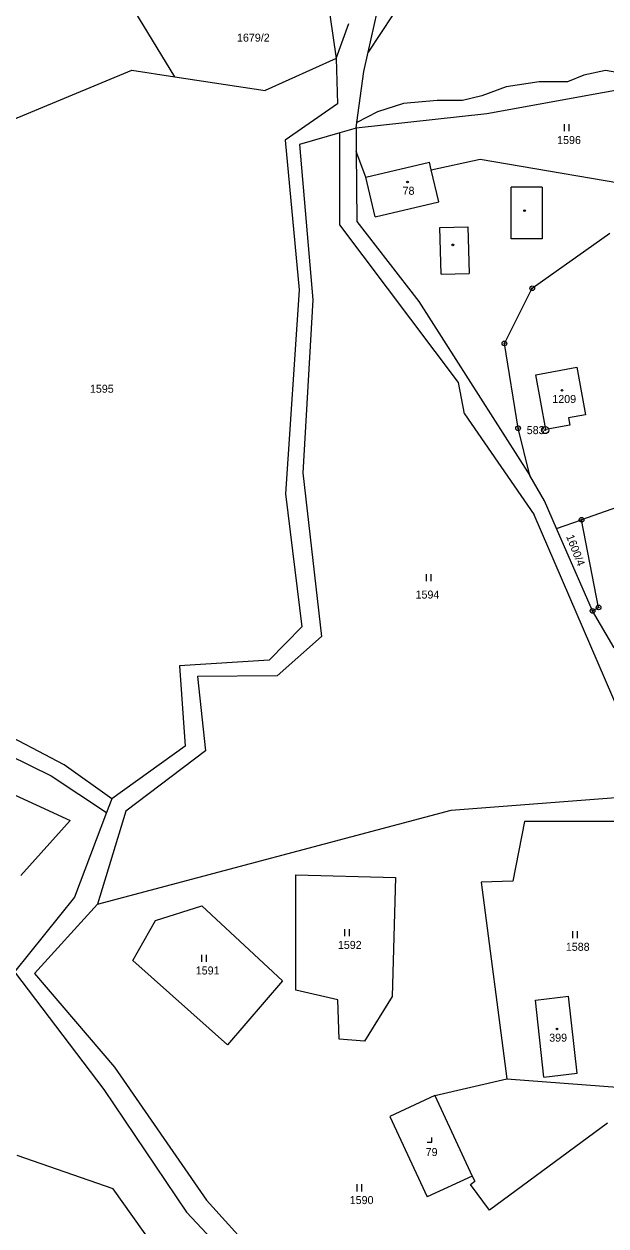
# Model space of a CAD drawing. Extents: x -439246 to -433691, y -1130252 to -1121148.
# Drawn here: x -437312.1 to -437188.3, y -1122654.9 to -1122399.6 of the extents above; entities that cross this region are included whole.
import ezdxf

# ---------------------------------------------------------------- set-up
doc = ezdxf.new("R2010")
doc.units = 0
for name, color, linetype in [('Vrstva 1', 7, 'Continuous'), ('Vrstva 17', 7, 'Continuous'), ('Vrstva 18', 7, 'Continuous'), ('Vrstva 19', 7, 'Continuous'), ('Vrstva 24', 7, 'Continuous'), ('Vrstva 25', 7, 'Continuous'), ('Vrstva 3', 7, 'Continuous'), ('Vrstva 37', 7, 'Continuous'), ('Vrstva 4', 7, 'Continuous')]:
    doc.layers.add(name, color=color, linetype=linetype)

msp = doc.modelspace()

# ---------------------------------------------------------------- linework, layer by layer
at = {"layer": 'Vrstva 1'}
for points in [[(-437248.35, -1122388.79), (-437245.7, -1122406.9)], [(-437238.88, -1122405.59), (-437236.36, -1122394.17)], [(-437280.03, -1122410.8), (-437288.49, -1122396.88)], [(-437245.7, -1122406.9), (-437242.97, -1122399.52)], [(-437233.65, -1122397.68), (-437238.88, -1122405.59)], [(-437245.7, -1122406.9), (-437260.81, -1122413.76)], [(-437245.7, -1122406.9), (-437245.41, -1122416.56)], [(-437239.79, -1122409.71), (-437238.88, -1122405.59)], [(-437343.94, -1122432.15), (-437289.17, -1122409.39)], [(-437289.17, -1122409.39), (-437280.03, -1122410.8)], [(-437241.27, -1122420.5), (-437239.79, -1122409.71)], [(-437164.48, -1122409.79), (-437213.63, -1122418.69)], [(-437280.03, -1122410.8), (-437260.81, -1122413.76)], [(-437245.41, -1122416.56), (-437256.51, -1122424.25)], [(-437213.63, -1122418.69), (-437241.44, -1122421.74)], [(-437244.88, -1122422.72), (-437253.52, -1122425.17)], [(-437241.44, -1122421.74), (-437244.88, -1122422.72)], [(-437244.88, -1122442.26), (-437244.88, -1122422.72)], [(-437241.44, -1122421.74), (-437241.27, -1122420.5)], [(-437241.44, -1122421.74), (-437241.41, -1122426.69)], [(-437256.51, -1122424.25), (-437253.56, -1122456.07)], [(-437253.52, -1122425.17), (-437250.63, -1122458.2)], [(-437239.4, -1122432.12), (-437241.41, -1122426.69)], [(-437241.41, -1122426.69), (-437241.29, -1122441.53)], [(-437239.4, -1122432.12), (-437225.88, -1122428.93)], [(-437225.48, -1122430.6), (-437225.88, -1122428.93)], [(-437225.48, -1122430.6), (-437215.08, -1122428.33)], [(-437215.08, -1122428.33), (-437176.84, -1122434.83)], [(-437219.65, -1122475.72), (-437244.88, -1122442.26)], [(-437241.29, -1122441.53), (-437228.11, -1122458.54)], [(-437203.99, -1122455.74), (-437187.52, -1122444.01)], [(-437253.56, -1122456.07), (-437256.45, -1122499.38)], [(-437209.92, -1122467.44), (-437203.99, -1122455.74)], [(-437250.63, -1122458.2), (-437252.81, -1122494.91)], [(-437228.11, -1122458.54), (-437204.48, -1122495.53)], [(-437207, -1122485.48), (-437209.92, -1122467.44)], [(-437203.21, -1122474.09), (-437194.54, -1122472.48)], [(-437194.54, -1122472.48), (-437192.65, -1122482.6)], [(-437218.37, -1122482.4), (-437219.65, -1122475.72)], [(-437201.12, -1122485.73), (-437203.21, -1122474.09)], [(-437218.37, -1122482.4), (-437203.57, -1122503.87)], [(-437192.65, -1122482.6), (-437196.31, -1122483.27)], [(-437196.31, -1122483.27), (-437196.03, -1122484.79)], [(-437204.48, -1122495.53), (-437207, -1122485.48)], [(-437196.03, -1122484.79), (-437201.12, -1122485.73)], [(-437252.81, -1122494.91), (-437248.79, -1122529.72)], [(-437201.42, -1122500.89), (-437204.48, -1122495.53)], [(-437169.55, -1122496.51), (-437193.5, -1122504.91)], [(-437256.45, -1122499.38), (-437253.01, -1122527.65)], [(-437198.84, -1122506.79), (-437201.42, -1122500.89)], [(-437177.93, -1122563.25), (-437203.57, -1122503.87)], [(-437198.84, -1122506.79), (-437193.5, -1122504.91)], [(-437191.17, -1122524.26), (-437198.84, -1122506.79)], [(-437189.91, -1122523.52), (-437193.5, -1122504.91)], [(-437191.17, -1122524.26), (-437189.91, -1122523.52)], [(-437186.55, -1122532.14), (-437191.17, -1122524.26)], [(-437253.01, -1122527.65), (-437259.93, -1122534.76)], [(-437248.79, -1122529.72), (-437258.21, -1122538.04)], [(-437259.93, -1122534.76), (-437279, -1122535.93)], [(-437279, -1122535.93), (-437277.83, -1122552.99)], [(-437258.21, -1122538.04), (-437275.18, -1122538.19)], [(-437275.18, -1122538.19), (-437273.49, -1122553.99)], [(-437303.5, -1122556.99), (-437333.76, -1122541.12)], [(-437338.21, -1122543.62), (-437306.28, -1122559.3)], [(-437277.83, -1122552.99), (-437293.39, -1122564.16)], [(-437273.49, -1122553.99), (-437290.39, -1122566.83)], [(-437293.39, -1122564.16), (-437303.5, -1122556.99)], [(-437323.99, -1122558.78), (-437302.25, -1122568.76)], [(-437306.28, -1122559.3), (-437294.51, -1122567.1)], [(-437221.27, -1122566.63), (-437177.93, -1122563.25)], [(-437293.39, -1122564.16), (-437294.51, -1122567.1)], [(-437294.51, -1122567.1), (-437301.34, -1122585.07)], [(-437296.47, -1122586.57), (-437221.27, -1122566.63)], [(-437290.39, -1122566.83), (-437296.47, -1122586.57)], [(-437302.25, -1122568.76), (-437312.71, -1122580.5)], [(-437205.64, -1122569.01), (-437208.16, -1122581.68)], [(-437181.2, -1122569.01), (-437205.64, -1122569.01)], [(-437254.27, -1122604.82), (-437254.27, -1122580.3)], [(-437254.27, -1122580.3), (-437233.11, -1122580.87)], [(-437233.11, -1122580.87), (-437233.78, -1122606.16)], [(-437208.16, -1122581.68), (-437214.83, -1122581.88)], [(-437214.83, -1122581.88), (-437209.39, -1122623.63)], [(-437301.34, -1122585.07), (-437314.11, -1122600.91)], [(-437296.47, -1122586.57), (-437309.84, -1122601.3)], [(-437284.11, -1122590), (-437274.25, -1122586.91)], [(-437274.25, -1122586.91), (-437257.11, -1122602.84)], [(-437288.94, -1122598.56), (-437284.11, -1122590)], [(-437268.79, -1122616.44), (-437288.94, -1122598.56)], [(-437314.11, -1122600.91), (-437295.12, -1122625.94)], [(-437309.84, -1122601.3), (-437292.82, -1122621.22)], [(-437257.11, -1122602.84), (-437268.79, -1122616.44)], [(-437245.32, -1122606.88), (-437254.27, -1122604.82)], [(-437233.78, -1122606.16), (-437239.68, -1122615.67)], [(-437203.34, -1122606.93), (-437196.29, -1122606.14)], [(-437194.46, -1122622.49), (-437196.29, -1122606.14)], [(-437245.04, -1122615.26), (-437245.32, -1122606.88)], [(-437201.52, -1122623.28), (-437203.34, -1122606.93)], [(-437239.68, -1122615.67), (-437245.04, -1122615.26)], [(-437292.82, -1122621.22), (-437273.24, -1122649.43)], [(-437224.69, -1122627.23), (-437209.39, -1122623.63)], [(-437209.39, -1122623.63), (-437184.99, -1122625.5)], [(-437201.52, -1122623.28), (-437194.46, -1122622.49)], [(-437295.12, -1122625.94), (-437277.55, -1122651.98)], [(-437224.69, -1122627.23), (-437234.25, -1122631.67)], [(-437234.25, -1122631.67), (-437226.31, -1122648.76)], [(-437188.03, -1122633.07), (-437213.07, -1122651.57)], [(-437293.11, -1122647.06), (-437313.53, -1122639.94)], [(-437216.75, -1122644.32), (-437226.31, -1122648.76)], [(-437216.75, -1122644.32), (-437216.19, -1122645.43)], [(-437284.71, -1122658.75), (-437293.11, -1122647.06)], [(-437217.11, -1122646.1), (-437216.19, -1122645.43)], [(-437213.07, -1122651.57), (-437217.11, -1122646.1)], [(-437273.24, -1122649.43), (-437260.59, -1122663.49)], [(-437277.55, -1122651.98), (-437266.84, -1122663.39)]]:
    msp.add_lwpolyline(points, dxfattribs=at)
at = {"layer": 'Vrstva 24'}
for centre, radius in [((-437203.99, -1122455.74), 0.5), ((-437203.99, -1122455.74), 0.1), ((-437209.92, -1122467.44), 0.5), ((-437209.92, -1122467.44), 0.1), ((-437207, -1122485.48), 0.5), ((-437207, -1122485.48), 0.1), ((-437201.25, -1122485.87), 0.75), ((-437201.25, -1122485.87), 0.1), ((-437193.5, -1122504.91), 0.5), ((-437193.5, -1122504.91), 0.1), ((-437191.17, -1122524.26), 0.5), ((-437191.17, -1122524.26), 0.1), ((-437189.91, -1122523.52), 0.5), ((-437189.91, -1122523.52), 0.1)]:
    msp.add_circle(centre, radius, dxfattribs=at)
at = {"layer": 'Vrstva 25'}
for p, q in [((-437197.17, -1122422.4), (-437197.17, -1122420.9)), ((-437196.17, -1122422.4), (-437196.17, -1122420.9)), ((-437226.47, -1122517.98), (-437226.47, -1122516.48)), ((-437225.47, -1122517.98), (-437225.47, -1122516.48)), ((-437243.84, -1122593.37), (-437243.84, -1122591.87)), ((-437242.84, -1122593.37), (-437242.84, -1122591.87)), ((-437195.37, -1122593.77), (-437195.37, -1122592.27)), ((-437194.37, -1122593.77), (-437194.37, -1122592.27)), ((-437274.27, -1122598.8), (-437274.27, -1122597.3)), ((-437273.27, -1122598.8), (-437273.27, -1122597.3)), ((-437241.24, -1122647.57), (-437241.24, -1122646.07)), ((-437240.24, -1122647.57), (-437240.24, -1122646.07))]:
    msp.add_line(p, q, dxfattribs=at)
msp.add_lwpolyline([(-437226.34, -1122637.12), (-437225.34, -1122637.12), (-437225.34, -1122636.12)], dxfattribs=at)
for centre in [(-437230.51, -1122433.18), (-437205.64, -1122439.26), (-437220.87, -1122446.52), (-437197.67, -1122477.41), (-437198.75, -1122613.07)]:
    msp.add_circle(centre, 0.175, dxfattribs=at)
at = {"layer": 'Vrstva 3'}
for points in [[(-437239.4, -1122432.12), (-437225.88, -1122428.93)], [(-437225.48, -1122430.6), (-437225.88, -1122428.93)], [(-437237.4, -1122440.59), (-437239.4, -1122432.12)], [(-437223.88, -1122437.4), (-437225.48, -1122430.6)], [(-437237.4, -1122440.59), (-437223.88, -1122437.4)], [(-437203.21, -1122474.09), (-437194.54, -1122472.48)], [(-437194.54, -1122472.48), (-437192.65, -1122482.6)], [(-437201.12, -1122485.73), (-437203.21, -1122474.09)], [(-437192.65, -1122482.6), (-437196.31, -1122483.27)], [(-437196.31, -1122483.27), (-437196.03, -1122484.79)], [(-437196.03, -1122484.79), (-437201.12, -1122485.73)], [(-437203.34, -1122606.93), (-437196.29, -1122606.14)], [(-437194.46, -1122622.49), (-437196.29, -1122606.14)], [(-437201.52, -1122623.28), (-437203.34, -1122606.93)], [(-437201.52, -1122623.28), (-437194.46, -1122622.49)]]:
    msp.add_lwpolyline(points, dxfattribs=at)
at = {"layer": 'Vrstva 37'}
for centre in [(-437230.51, -1122433.18), (-437197.67, -1122477.41), (-437198.75, -1122613.07)]:
    msp.add_circle(centre, 0.175, dxfattribs=at)
at = {"layer": 'Vrstva 4'}
for points in [[(-437188.41, -1122409.46), (-437193.01, -1122410.45)], [(-437183.62, -1122410.35), (-437188.41, -1122409.46)], [(-437202.51, -1122411.86), (-437209.57, -1122412.93)], [(-437196.48, -1122411.86), (-437202.51, -1122411.86)], [(-437193.01, -1122410.45), (-437196.48, -1122411.86)], [(-437214.75, -1122414.87), (-437218.85, -1122415.84)], [(-437209.57, -1122412.93), (-437214.75, -1122414.87)], [(-437231.37, -1122416.46), (-437236.89, -1122418.28)], [(-437224.2, -1122415.84), (-437231.37, -1122416.46)], [(-437218.85, -1122415.84), (-437224.2, -1122415.84)], [(-437236.89, -1122418.28), (-437241.27, -1122420.5)], [(-437237.4, -1122440.59), (-437239.4, -1122432.12)], [(-437223.88, -1122437.4), (-437225.48, -1122430.6)], [(-437208.47, -1122445.21), (-437208.47, -1122434.28)], [(-437201.92, -1122434.28), (-437208.47, -1122434.28)], [(-437201.92, -1122434.28), (-437201.92, -1122445.21)], [(-437237.4, -1122440.59), (-437223.88, -1122437.4)], [(-437223.66, -1122442.85), (-437217.69, -1122442.67)], [(-437223.36, -1122452.77), (-437223.66, -1122442.85)], [(-437217.69, -1122442.67), (-437217.39, -1122452.59)], [(-437201.92, -1122445.21), (-437208.47, -1122445.21)], [(-437223.36, -1122452.77), (-437217.39, -1122452.59)], [(-437224.69, -1122627.23), (-437216.75, -1122644.32)]]:
    msp.add_lwpolyline(points, dxfattribs=at)

# ---------------------------------------------------------------- texts
at = {"layer": 'Vrstva 17'}
msp.add_text('583', height=1.7, dxfattribs=at).set_placement((-437205.17, -1122486.72))
at = {"layer": 'Vrstva 18'}
for s, p in [('1679/2', (-437266.78, -1122403.35)), ('1596', (-437198.71, -1122425.1)), ('1595', (-437298.05, -1122477.93)), ('1594', (-437228.81, -1122521.65)), ('1592', (-437245.33, -1122596.07)), ('1588', (-437196.86, -1122596.47)), ('1591', (-437275.55, -1122601.5)), ('1590', (-437242.81, -1122650.27))]:
    msp.add_text(s, height=1.7, dxfattribs=at).set_placement(p)
msp.add_text('1600/4', height=1.7, rotation=291.1502, dxfattribs=at).set_placement((-437196.82, -1122508.44))
at = {"layer": 'Vrstva 19'}
for s, p in [('78', (-437231.57, -1122435.88)), ('1209', (-437199.73, -1122480.11)), ('399', (-437200.39, -1122615.77)), ('79', (-437226.66, -1122640.07))]:
    msp.add_text(s, height=1.7, dxfattribs=at).set_placement(p)

doc.saveas('drawing.dxf')
